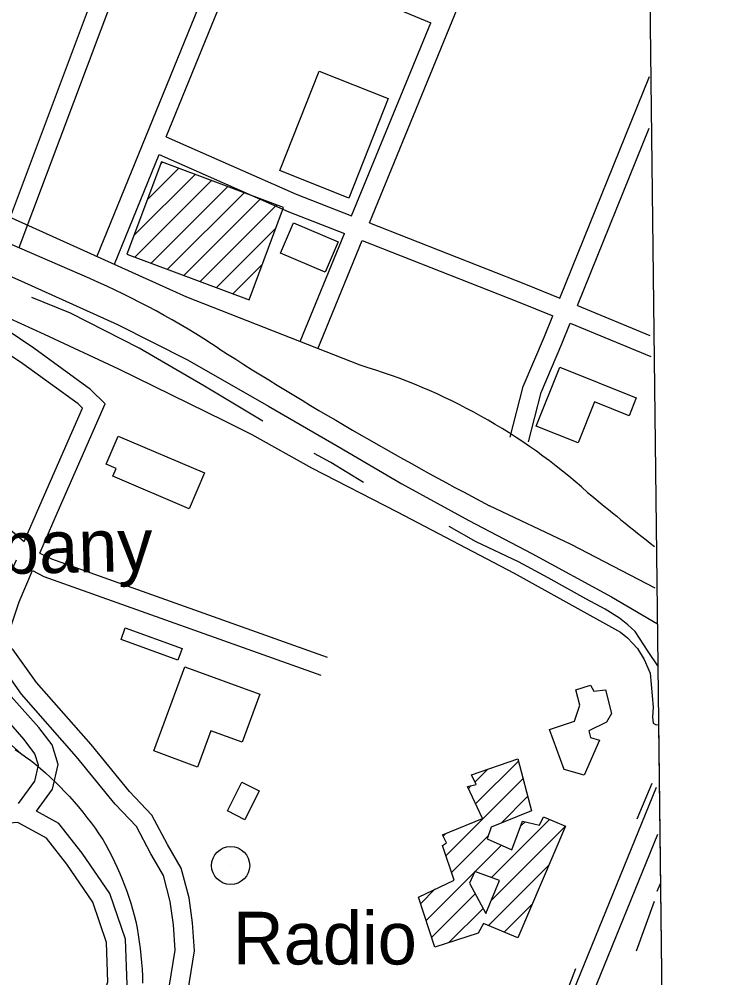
# Model space of a CAD drawing. Extents: x 3677843 to 3715951, y 511991 to 537744.
# Drawn here: x 3712686 to 3713778, y 524526 to 526037 of the extents above; entities that cross this region are included whole.
import ezdxf

# ---------------------------------------------------------------- set-up
doc = ezdxf.new("R2010")
doc.units = 0
for name, color, linetype in [('V-BLDG-IDEN', 7, 'Continuous'), ('V-BLDG-OTLN', 7, 'Continuous'), ('V-GRID-FRAM', 7, 'Continuous'), ('V-RAIL-TRAK', 7, 'Continuous'), ('V-ROAD-CNTR', 7, 'Continuous'), ('V-SITE-OTLN', 7, 'Continuous'), ('V-TOPO-SHOR', 7, 'Continuous'), ('V-TOPO-TOWR', 7, 'Continuous'), ('V-TOPO-TOWR-IDEN', 7, 'Continuous')]:
    doc.layers.add(name, color=color, linetype=linetype)

msp = doc.modelspace()

# ---------------------------------------------------------------- linework, layer by layer
at = {"layer": 'V-BLDG-OTLN'}
for p, q in [((3712908.5, 525808.7), (3712911.1, 525811.3)), ((3712866.3, 525695.7), (3712962.6, 525792.1)), ((3712887.4, 525752.2), (3712936.9, 525801.7)), ((3712867.6, 525661.7), (3712988.3, 525782.4)), ((3712893.3, 525652.1), (3713014.1, 525772.8)), ((3712919.1, 525642.5), (3713039.8, 525763.2)), ((3712944.8, 525632.8), (3713065.5, 525753.6)), ((3712970.5, 525623.2), (3713091.3, 525744)), ((3712996.2, 525613.6), (3713090, 525707.3)), ((3713022, 525604), (3713068.8, 525650.8)), ((3713404.6, 524800.4), (3713471.8, 524867.6)), ((3713403.3, 524834.5), (3713423.2, 524854.4)), ((3713357.7, 524718.2), (3713479.1, 524839.6)), ((3713393.2, 524824.4), (3713397.7, 524828.9)), ((3713444.8, 524769.9), (3713486.4, 524811.5)), ((3713429.5, 524683.9), (3713521, 524775.4)), ((3713429.5, 524648.5), (3713546, 524765.1)), ((3713475.6, 524765.4), (3713482.3, 524772)), ((3713353.6, 524749.4), (3713357.6, 524753.4)), ((3713366.6, 524691.7), (3713424, 524749.1)), ((3713403.8, 524693.5), (3713445.1, 524734.8)), ((3713424.6, 524608.2), (3713519.8, 524703.5)), ((3713326.7, 524616.4), (3713403, 524692.7)), ((3713318, 524643.1), (3713340.4, 524665.5)), ((3713335.4, 524589.8), (3713404, 524658.4)), ((3713449.7, 524598), (3713493.6, 524641.9)), ((3713362.4, 524581.4), (3713416.4, 524635.4))]:
    msp.add_line(p, q, dxfattribs=at)
for points in [[(3713204.6, 525754.8), (3713096, 525798), (3713158.3, 525954.9), (3713267, 525911.7)], [(3713047.7, 525594.3), (3713102.1, 525739.9), (3712909.7, 525811.9), (3712855.3, 525666.3)], [(3713097.3, 525667.9), (3713117.6, 525715.7), (3713188, 525685.8), (3713167.7, 525638)], [(3713537.1, 525488.1), (3713657.4, 525439.8), (3713646.1, 525411.6), (3713591.7, 525433.5), (3713565.8, 525369), (3713499.9, 525395.5)], [(3712841.7, 525379.5), (3712977.4, 525321.6), (3712953.3, 525265.1), (3712833.1, 525316.4), (3712838.3, 525328.6), (3712822.8, 525335.2)], [(3712852.7, 525077.4), (3712942.4, 525044.7), (3712935.7, 525026.3), (3712846, 525059)], [(3712897.7, 524883.5), (3712946.4, 525016.1), (3713064.6, 524972.7), (3713036.8, 524897.3), (3712987.7, 524915.3), (3712966.7, 524858.1)], [(3713544, 524854.2), (3713521, 524917.1), (3713560, 524930.3), (3713568.6, 524955.4), (3713562.6, 524979.8), (3713585.6, 524987), (3713590.8, 524977.9), (3713609, 524979.7), (3713618.4, 524942.3), (3713610.6, 524928.6), (3713583, 524915.2), (3713585.6, 524904.6), (3713599.7, 524900.7), (3713575.4, 524845.3)], [(3713546, 524765.1), (3713471.1, 524589.2), (3713416.9, 524611.4), (3713408.5, 524596.3), (3713340.4, 524574.4), (3713314.7, 524653.3), (3713370.6, 524679.9), (3713352.3, 524734.3), (3713358.6, 524738.7), (3713352.6, 524751.4), (3713415.6, 524777.2), (3713391.8, 524827.5), (3713405.2, 524830.7), (3713398, 524845.6), (3713471, 524871), (3713492.3, 524788.9), (3713429, 524763.6), (3713422.5, 524744.9), (3713461.5, 524727.4), (3713478.4, 524773), (3713505.1, 524766.5), (3713511.4, 524779.4)], [(3713063.8, 524820.4), (3713040.9, 524775.1), (3713013.6, 524789), (3713036.4, 524834.2)], [(3713420.8, 524627.3), (3713442.1, 524679.2), (3713403.4, 524693.6), (3713395.1, 524675)]]:
    msp.add_lwpolyline(points, close=True, dxfattribs=at)
at = {"layer": 'V-GRID-FRAM'}
msp.add_lwpolyline([(3681899.6, 535587.1), (3713561.2, 535950.9), (3713778.1, 517769.3), (3682100.6, 517405.3), (3681899.6, 535587.1)], dxfattribs=at)
at = {"layer": 'V-RAIL-TRAK'}
for points in [[(3711714.4, 526046.2), (3711765.9, 526023.5), (3711817.5, 526001), (3711869.2, 525978.7), (3711921, 525956.7), (3712055.2, 525898.5), (3712072.9, 525890.9), (3712228.2, 525824.1), (3712393.5, 525752.3), (3712549.6, 525685.3), (3712688.3, 525624.2), (3712840.3, 525555.5), (3712950.6, 525500), (3713078.5, 525427), (3713187.8, 525363.4), (3713288.2, 525304.5), (3713393.8, 525246.6), (3713492.8, 525194.4), (3713618.3, 525126.6), (3713690.9, 525083.9)], [(3712660.3, 524904.4), (3712687.7, 524880.2)], [(3712679.4, 524885.9), (3712687.7, 524880.2), (3712695.8, 524874.3), (3712703.8, 524868.2), (3712711.7, 524862), (3712719.4, 524855.6), (3712727, 524849), (3712734.9, 524841.8), (3712735.5, 524841.3)], [(3712735.5, 524841.3), (3712742.7, 524834.5), (3712750.2, 524827), (3712757.7, 524819.3), (3712764.9, 524811.5), (3712772.1, 524803.5), (3712779, 524795.4), (3712785.8, 524787.2), (3712792.4, 524778.8), (3712798.9, 524770.3), (3712805.2, 524761.7), (3712811.3, 524752.9), (3712817.2, 524744.1), (3712822.1, 524735.4), (3712826.9, 524726.6), (3712831.5, 524717.7), (3712835.9, 524708.8), (3712840.1, 524699.7), (3712844.1, 524690.6), (3712847.9, 524681.3), (3712851.5, 524672.1), (3712855, 524662.7), (3712858.2, 524653.2), (3712861.3, 524643.7), (3712864.1, 524634.2), (3712866.8, 524624.6), (3712869.2, 524614.9), (3712871.3, 524604.2), (3712873.2, 524593.5), (3712874.8, 524582.7), (3712876.2, 524571.9), (3712877.4, 524561.1), (3712878.4, 524550.2), (3712879.2, 524539.4), (3712879.7, 524528.5), (3712880, 524517.6)]]:
    msp.add_lwpolyline(points, dxfattribs=at)
at = {"layer": 'V-ROAD-CNTR'}
for points in [[(3712657.7, 525687.4), (3712829.6, 526146), (3713016.2, 526655), (3713124, 526949.6)], [(3713237.2, 525715.7), (3713575.3, 526541.5), (3713635.3, 526688.9)], [(3713222.6, 525491.2), (3712949.7, 525598.7), (3712636.5, 525739.7), (3711865.5, 526074.8), (3711602.8, 526188.9), (3711348.2, 526301)], [(3712797.1, 525627.8), (3711966.4, 525988), (3711523.4, 526183.3), (3711356.2, 526255.6)], [(3712685.8, 525676.9), (3712857.7, 526135.6), (3712887.2, 526216)], [(3712807.7, 525662), (3713012.3, 526164.1)], [(3712917.2, 525851.3), (3713040, 526152.6)], [(3713040, 526152.6), (3713333.8, 526030.8)], [(3713209.2, 525726.6), (3713333.8, 526030.8)], [(3712684.7, 524800.7), (3712710.1, 524835.6), (3712715.9, 524861.1), (3712710.4, 524879.1), (3712693.5, 524901.4), (3712650.7, 524949.7), (3712592, 525016.5), (3712514.1, 525098.9), (3712421.3, 525180.4), (3712333.8, 525261.3), (3712217.6, 525360.5), (3712096.9, 525459.5), (3711994.6, 525541), (3711944.4, 525584.1), (3711925.4, 525600.7), (3711912.4, 525618.9), (3711922, 525653.2), (3711967.9, 525763.3), (3712051.1, 525951.4)], [(3713537.2, 525596.8), (3713678.5, 525946.4)], [(3713564.9, 525585.4), (3713678.1, 525865.2)], [(3712917.2, 525851.3), (3713121.9, 525760.9), (3713209.2, 525726.6)], [(3712835.5, 525650.7), (3712905.9, 525823.5)], [(3712905.9, 525823.5), (3713110.3, 525733.2), (3713197.9, 525698.9)], [(3713237.2, 525715.7), (3713482.9, 525619.2), (3713537.2, 525596.8)], [(3713128.1, 525528.6), (3713197.9, 525698.9)], [(3713155.9, 525517.3), (3713225.8, 525687.9)], [(3713225.8, 525687.9), (3713471.7, 525591.3), (3713525.9, 525569)], [(3713564.9, 525585.4), (3713679.1, 525538.3)], [(3712693.6, 525213.6), (3712718, 525270.3), (3712785.3, 525423.6), (3712778.4, 525430.4), (3712691.5, 525493.7), (3712622.1, 525539.9), (3712600.4, 525559.8), (3712588.4, 525562.2), (3712575.6, 525557.5), (3712557.2, 525541.9), (3712483.4, 525456.9), (3712449.1, 525412.7), (3712582.2, 525308.2), (3712693.6, 525213.6)], [(3712718.4, 525195.3), (3712745.5, 525258.3), (3712821.1, 525430.5), (3712797.9, 525453.3), (3712708.7, 525518.4), (3712638.9, 525564.8)], [(3713458.8, 525377.9), (3713479.2, 525457.9), (3713512.8, 525536.5), (3713525.9, 525569)], [(3713487.9, 525370.5), (3713507.7, 525448.2), (3713540.5, 525524.9), (3713553.6, 525557.5)], [(3713553.6, 525557.5), (3713680.6, 525505.2)], [(3712713, 524788.6), (3712738, 524823), (3712746.9, 524862.2), (3712737.5, 524893), (3712716.8, 524920.4), (3712673.2, 524969.5), (3712614.2, 525036.7), (3712534.9, 525120.5), (3712441.3, 525202.7), (3712353.7, 525283.8), (3712300.3, 525329.4)], [(3713687.1, 525139.8), (3713554.9, 525208.9), (3713426.4, 525270)], [(3712778.7, 524124.3), (3712818.3, 524226.2), (3712921.9, 524511.1), (3712931.5, 524569.7), (3712928.6, 524609.2), (3712923.6, 524646.1), (3712912.7, 524687.2), (3712893.1, 524721.4), (3712870.2, 524764.5), (3712837, 524799.5), (3712776, 524874), (3712689.4, 524973), (3712653, 525023.8), (3712630.7, 525048.1), (3712657.3, 525129.3), (3712681.2, 525184.8)], [(3712718.4, 525195.3), (3712736.3, 525186), (3713170.7, 525031.1)], [(3712796, 524085.9), (3712846.4, 524215.7), (3712951, 524503.4), (3712961.7, 524568.3), (3712958.4, 524612.4), (3712953.1, 524651.9), (3712940.7, 524698.7), (3712919.4, 524736), (3712894.8, 524782.2), (3712859.5, 524819.4), (3712798.9, 524893.4), (3712712.9, 524991.6), (3712676.4, 525042.7), (3712664.7, 525055.5), (3712685.4, 525118.7), (3712706.5, 525167.7)], [(3712706.5, 525167.7), (3712724.3, 525158.4), (3713160.6, 525002.8)], [(3713201.5, 523622.8), (3713411.6, 524144.3), (3713689.3, 524826.3)], [(3712744.8, 524194.5), (3712825.9, 524425.2), (3712855.6, 524515.4), (3712853.3, 524587.1), (3712828.5, 524658.9), (3712784.8, 524722.6), (3712748.2, 524769.4), (3712713, 524788.6)], [(3712714.6, 524199), (3712797.5, 524434.9), (3712825.5, 524519.7), (3712823.4, 524581.6), (3712801.5, 524645.3), (3712760.6, 524704.9), (3712728.4, 524746), (3712683.4, 524770.6), (3712641.4, 524767.5)], [(3713174.2, 523474.8), (3713439.4, 524133), (3713691.6, 524752.3)]]:
    msp.add_lwpolyline(points, dxfattribs=at)
for centre, radius, start, end in [((3712251, 524378.3), 1363.6, 56.6465, 66.3937), ((3716051.9, 530279.7), 5656, 237.3531, 242.3416), ((3712958.1, 524597.5), 932.1, 48.0681, 73.5142), ((3716029, 528220.6), 3817.9, 230.1187, 232.1501)]:
    msp.add_arc(centre, radius, start, end, dxfattribs=at)
at = {"layer": 'V-SITE-OTLN'}
for p, q in [((3712591.8, 525601.1), (3712725.1, 525540.1)), ((3712725.1, 525540.1), (3712841.9, 525485.6)), ((3712841.9, 525485.6), (3713007.8, 525404.1)), ((3713007.8, 525404.1), (3713052, 525382.4)), ((3713052, 525382.4), (3713145.8, 525329.5)), ((3713145.8, 525329.5), (3713281, 525260.3)), ((3713281, 525260.3), (3713465.1, 525163.5)), ((3713465.1, 525163.5), (3713632.7, 525070.8)), ((3713632.7, 525070.8), (3713643.9, 525062)), ((3713643.9, 525062), (3713659.3, 525044.9)), ((3713659.3, 525044.9), (3713670, 525027.8)), ((3713670, 525027.8), (3713679.4, 525006)), ((3713679.4, 525006), (3713684.3, 524952.4)), ((3713684.3, 524952.4), (3713683.1, 524936.5)), ((3713683.1, 524936.5), (3713684.3, 524927.1)), ((3713684.3, 524927.1), (3713687.9, 524925.3)), ((3713687.9, 524925.3), (3713689.7, 524924.7)), ((3713689.7, 524924.7), (3713692.8, 524925)), ((3713692.8, 524925), (3713717, 522891.7))]:
    msp.add_line(p, q, dxfattribs=at)
at = {"layer": 'V-TOPO-SHOR'}
for p, q in [((3713658.9, 524776.6), (3713682.6, 524832.5)), ((3713690.7, 524662.5), (3713695.7, 524674.8)), ((3713657.7, 524568.7), (3713686, 524646.8)), ((3713542.5, 524488.5), (3713562.2, 524540.4))]:
    msp.add_line(p, q, dxfattribs=at)
for points in [[(3713069.6, 525403.1), (3712977.5, 525458.2), (3712874.8, 525518), (3712766.3, 525573.6), (3712705.7, 525598)], [(3713227.7, 525306.8), (3713176.4, 525338.1), (3713150.2, 525352.1)], [(3713691.6, 525017.8), (3713676.5, 525040.4), (3713655.6, 525071.6), (3713644.2, 525082.4), (3713631, 525092.8), (3713608.7, 525106.9), (3713577.9, 525123.4), (3713518.7, 525156.4), (3713471.9, 525181.3), (3713405.6, 525212.9), (3713363, 525237.4)]]:
    msp.add_lwpolyline(points, dxfattribs=at)
at = {"layer": 'V-TOPO-TOWR'}
msp.add_line((3713018.7, 524702.9), (3713018.7, 524702.9), dxfattribs=at)
msp.add_circle((3713018.7, 524702.9), 30, dxfattribs=at)

# ---------------------------------------------------------------- texts
at = {"layer": 'V-BLDG-IDEN'}
msp.add_text('Company', height=83, rotation=1.3443, dxfattribs=at).set_placement((3712421.8, 525156.5))
at = {"layer": 'V-TOPO-TOWR-IDEN'}
msp.add_text('Radio', height=83, dxfattribs=at).set_placement((3713022, 524547))

doc.saveas('drawing.dxf')
